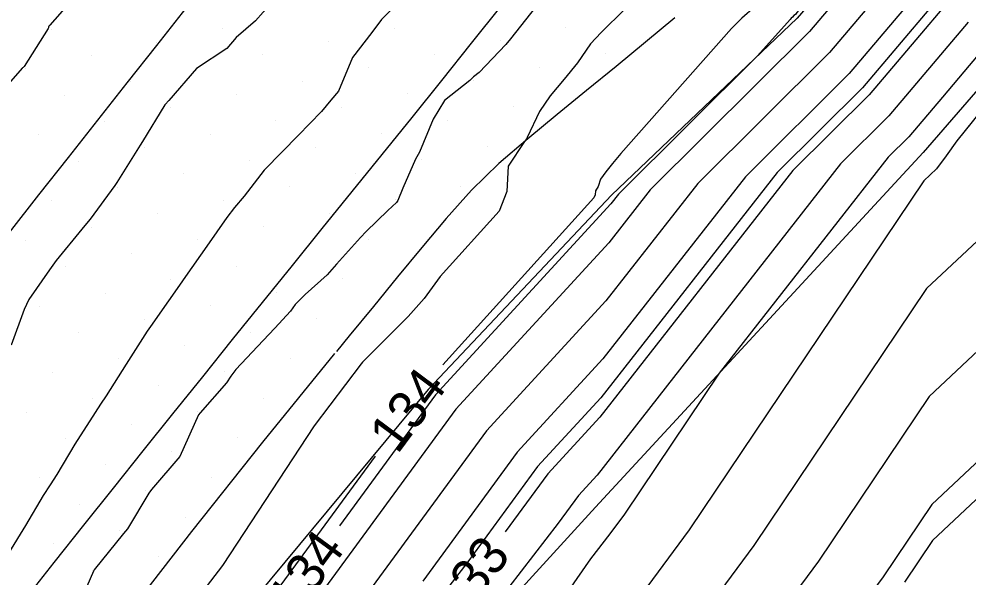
# Model space of a CAD drawing. Extents: x 2354170 to 2357230, y 866100 to 868290.
# Drawn here: x 2355481.91 to 2355531.78, y 866460.64 to 866489.96 of the extents above; entities that cross this region are included whole.
import ezdxf

# ---------------------------------------------------------------- set-up
doc = ezdxf.new("R2010")
doc.units = 0
for name, color, linetype in [('Default', 7, 'Continuous'), ('DTM Contours Major', 7, 'Continuous'), ('DTM Contours Minor', 7, 'Continuous'), ('DTM Contours Minor Text', 7, 'Continuous'), ('Exist DTM Breakline', 7, 'Continuous'), ('Exist DTM Scan Elevation Point', 7, 'Continuous'), ('Exist Roads EOP', 7, 'Continuous'), ('PH Exist DTM Breakline', 7, 'Continuous')]:
    doc.layers.add(name, color=color, linetype=linetype)

msp = doc.modelspace()

# ---------------------------------------------------------------- linework, layer by layer
at = {"layer": 'Default'}
for points in [[(2355573.754, 866537.717), (2355568.257, 866531.311), (2355564.091, 866527.397), (2355550.743, 866513.762), (2355543.852, 866506.442), (2355533.144, 866493.73), (2355526.577, 866485.981), (2355522.579, 866482.007), (2355512.437, 866469.044), (2355509.697, 866466.063), (2355507.46, 866463.01)], [(2355585.196, 866527.618), (2355578.632, 866520.933), (2355569.677, 866513.119), (2355565.098, 866508.971), (2355560.472, 866500.499), (2355560.204, 866500.005), (2355560.122, 866499.861), (2355559.978, 866499.692), (2355551.287, 866490.005), (2355550.673, 866489.31), (2355549.978, 866488.504), (2355544.313, 866480.815), (2355538.161, 866472.233), (2355529.871, 866464.449), (2355527.314, 866460.649), (2355520.84, 866451.883)], [(2355547.285, 866505.863), (2355530.431, 866485.855), (2355528.659, 866483.764), (2355527.581, 866482.692), (2355518.707, 866471.35), (2355513.72, 866463.937), (2355512.957, 866462.905), (2355511.947, 866461.594), (2355498.238, 866441.885)], [(2355537.214, 866505.544), (2355523.453, 866489.305), (2355515.075, 866480.978), (2355512.906, 866478.205), (2355504.868, 866469.461), (2355496.006, 866457.366)], [(2355533.052, 866505.585), (2355531.711, 866504.095), (2355530.019, 866502.31), (2355529.184, 866501.089), (2355527.808, 866499.384), (2355526.492, 866497.887), (2355524.676, 866495.299), (2355523.499, 866493.733), (2355522.63, 866492.73), (2355521.96, 866491.768), (2355521.132, 866491.285), (2355520.57, 866490.596), (2355519.894, 866490.01), (2355519.346, 866489.454), (2355513.525, 866482.897), (2355513.095, 866482.362), (2355512.745, 866481.923), (2355512.472, 866481.536), (2355512.344, 866481.165), (2355512.193, 866480.935), (2355512.181, 866480.73), (2355512.118, 866480.57), (2355504.187, 866471.791)], [(2355535.858, 866501.606), (2355524.494, 866488.197), (2355517.576, 866481.321), (2355512.75, 866475.152), (2355506.478, 866468.329), (2355499.563, 866458.891)], [(2355534.501, 866497.668), (2355525.536, 866487.089), (2355520.077, 866481.664), (2355512.593, 866472.098), (2355508.087, 866467.196), (2355503.12, 866460.416)], [(2355484.435, 866490.674), (2355483.525, 866489.632), (2355483.495, 866489.606), (2355483.467, 866489.574), (2355483.459, 866489.528), (2355483.456, 866489.49), (2355483.448, 866489.462), (2355482.171, 866487.461), (2355482.155, 866487.445), (2355482.138, 866487.43), (2355482.121, 866487.413), (2355482.095, 866487.4), (2355482.078, 866487.381), (2355480.609, 866485.719)], [(2355501.442, 866490.43), (2355500.956, 866489.935), (2355500.454, 866489.245), (2355499.433, 866487.944), (2355498.702, 866486.168), (2355498.301, 866485.696), (2355497.805, 866485.097), (2355496.583, 866483.835), (2355495.742, 866482.988), (2355494.792, 866482.022), (2355493.735, 866480.66), (2355493.232, 866480.056), (2355492.837, 866479.533), (2355491.781, 866478.019), (2355490.662, 866476.426), (2355490.334, 866475.978), (2355489.193, 866474.323), (2355488.903, 866473.928), (2355488.643, 866473.551), (2355487.541, 866471.831), (2355486.489, 866470.164), (2355486.193, 866469.725), (2355485.903, 866469.289), (2355484.836, 866467.626), (2355483.889, 866466.027), (2355483.544, 866465.482), (2355483.185, 866464.919), (2355482.25, 866463.341), (2355481.359, 866461.903)], [(2355495.147, 866490.78), (2355494.342, 866489.86), (2355493.315, 866488.994), (2355492.832, 866488.416), (2355491.243, 866487.367), (2355491.242, 866487.366), (2355491.234, 866487.358), (2355489.774, 866485.677), (2355489.588, 866485.465), (2355489.575, 866485.45), (2355488.397, 866483.521), (2355488.272, 866483.338), (2355487.051, 866481.368), (2355486.944, 866481.219), (2355485.639, 866479.446), (2355485.448, 866479.211), (2355485.214, 866478.925), (2355483.858, 866477.265), (2355483.506, 866476.773), (2355482.415, 866475.223), (2355482.182, 866474.699), (2355481.498, 866472.832)], [(2355509.045, 866490.578), (2355507.739, 866488.924), (2355507.487, 866488.611), (2355506.088, 866487.154), (2355505.791, 866486.925), (2355505.595, 866486.727), (2355504.268, 866485.673), (2355503.667, 866484.696), (2355502.954, 866482.966), (2355502.741, 866482.597), (2355502.069, 866481.08), (2355501.813, 866480.417), (2355501.753, 866480.316), (2355501.292, 866479.905), (2355500.144, 866478.789), (2355499.851, 866478.486), (2355498.591, 866477.076), (2355498.096, 866476.517), (2355496.946, 866475.49), (2355496.414, 866474.953), (2355496.172, 866474.618), (2355495.359, 866473.711), (2355494.738, 866473.065), (2355493.297, 866471.551), (2355493.038, 866471.192), (2355492.804, 866470.838), (2355491.419, 866469.265), (2355491.341, 866469.163), (2355490.36, 866466.969), (2355488.873, 866465.238), (2355488.735, 866465.046), (2355487.605, 866463.175), (2355487.406, 866462.928), (2355485.865, 866461.017), (2355485.832, 866460.971), (2355485.82, 866460.942), (2355484.888, 866458.812)], [(2355513.74, 866490.469), (2355512.506, 866489.256), (2355511.942, 866488.661), (2355511.259, 866487.659), (2355510.557, 866486.793), (2355509.825, 866485.922), (2355509.254, 866485.108), (2355508.617, 866483.728), (2355508.575, 866483.658), (2355508.478, 866483.527), (2355507.619, 866482.225), (2355507.541, 866480.902), (2355507.136, 866479.87), (2355504.037, 866476.439), (2355503.194, 866475.272), (2355502.364, 866474.332), (2355501.47, 866473.434), (2355500.492, 866472.477), (2355499.965, 866471.926), (2355499.885, 866471.843), (2355497.415, 866468.583), (2355492.596, 866461.242), (2355490.761, 866458.849)], [(2355531.787, 866489.793), (2355527.618, 866484.872), (2355525.08, 866482.35), (2355512.281, 866465.99), (2355511.307, 866464.931), (2355510.234, 866463.466), (2355503.75, 866455.061)], [(2355535.65, 866489.085), (2355531.193, 866483.552), (2355530.621, 866482.775), (2355530.128, 866482.088), (2355529.464, 866481.464), (2355517.118, 866463.115), (2355514.657, 866459.782), (2355511.396, 866455.549), (2355501.525, 866441.358), (2355496.757, 866435.549), (2355490.866, 866427.881), (2355486.268, 866421.543), (2355479.889, 866410.405), (2355479.666, 866409.967), (2355478.754, 866408.781), (2355477.968, 866407.565)], [(2355532.806, 866478.803), (2355529.6, 866475.792), (2355520.517, 866462.293), (2355516.356, 866456.659)], [(2355535.483, 866475.518), (2355529.735, 866470.121), (2355523.915, 866461.471), (2355518.055, 866453.536)], [(2355500.615, 866466.986), (2355492.449, 866455.841), (2355490.786, 866453.686), (2355476.971, 866437.107), (2355474.404, 866433.769), (2355471.686, 866428.844), (2355470.342, 866427.769), (2355468.347, 866424.968), (2355466.265, 866422.182), (2355459.578, 866410.836), (2355457.83, 866407.413), (2355456.975, 866406.301), (2355455.935, 866404.765), (2355447.859, 866390.986), (2355444.567, 866386.455), (2355443.233, 866385.827), (2355443.188, 866385.749)]]:
    msp.add_lwpolyline(points, dxfattribs=at)
at = {"layer": 'DTM Contours Major'}
msp.add_lwpolyline([(2355501.442, 866490.43), (2355500.956, 866489.935), (2355500.454, 866489.245), (2355499.433, 866487.944), (2355498.702, 866486.168), (2355498.301, 866485.696), (2355497.805, 866485.097), (2355496.583, 866483.835), (2355495.742, 866482.988), (2355494.792, 866482.022), (2355493.735, 866480.66), (2355493.232, 866480.056), (2355492.837, 866479.533), (2355491.781, 866478.019), (2355490.662, 866476.426), (2355490.334, 866475.978), (2355489.193, 866474.323), (2355488.903, 866473.928), (2355488.643, 866473.551), (2355487.541, 866471.831), (2355486.489, 866470.164), (2355486.193, 866469.725), (2355485.903, 866469.289), (2355484.836, 866467.626), (2355483.889, 866466.027), (2355483.544, 866465.482), (2355483.185, 866464.919), (2355482.25, 866463.341), (2355481.359, 866461.903)], dxfattribs=at)
at = {"layer": 'DTM Contours Minor'}
for points in [[(2355534.793, 866505.195), (2355523.343, 866491.014), (2355523.2, 866490.852), (2355523.004, 866490.572), (2355522.877, 866490.403), (2355522.783, 866490.294), (2355522.71, 866490.19), (2355522.621, 866490.138), (2355522.56, 866490.063), (2355522.487, 866490), (2355522.428, 866489.94), (2355520.723, 866488.02), (2355513.408, 866480.749), (2355513.01, 866480.241), (2355503.795, 866470.216), (2355498.751, 866463.333)], [(2355547.408, 866503.682), (2355531.193, 866483.552), (2355530.621, 866482.775), (2355530.128, 866482.088), (2355529.464, 866481.464), (2355517.118, 866463.115), (2355514.657, 866459.782), (2355511.396, 866455.549), (2355501.525, 866441.358), (2355496.757, 866435.549), (2355490.866, 866427.881), (2355486.268, 866421.543), (2355485.14, 866419.573)], [(2355533.596, 866495.043), (2355526.23, 866486.35), (2355521.745, 866481.892), (2355512.489, 866470.062), (2355509.161, 866466.441), (2355505.491, 866461.433), (2355492.299, 866444.332)], [(2355539.053, 866471.138), (2355529.916, 866462.559), (2355528.447, 866460.375)]]:
    msp.add_lwpolyline(points, dxfattribs=at)
at = {"layer": 'Exist DTM Breakline'}
for points in [[(2355510.923, 866515.954), (2355509.359, 866514.003), (2355507.794, 866512.053), (2355506.231, 866510.102), (2355504.669, 866508.151), (2355503.106, 866506.2), (2355501.543, 866504.248), (2355499.991, 866502.288), (2355498.438, 866500.329), (2355496.886, 866498.369), (2355495.334, 866496.41), (2355493.783, 866494.449), (2355492.232, 866492.488), (2355490.681, 866490.527), (2355489.13, 866488.567), (2355487.582, 866486.604), (2355486.034, 866484.641), (2355484.485, 866482.678), (2355482.938, 866480.714), (2355481.398, 866478.745)], [(2355507.225, 866490.639), (2355505.665, 866488.685), (2355504.106, 866486.731), (2355502.546, 866484.777), (2355500.973, 866482.834), (2355499.4, 866480.891), (2355497.827, 866478.948), (2355496.254, 866477.005), (2355494.684, 866475.059), (2355493.115, 866473.113), (2355491.546, 866471.167), (2355489.977, 866469.221), (2355488.416, 866467.268), (2355486.855, 866465.315), (2355485.294, 866463.362), (2355483.734, 866461.409), (2355482.195, 866459.439)]]:
    msp.add_lwpolyline(points, dxfattribs=at)
at = {"layer": 'Exist DTM Scan Elevation Point'}
for p, q in [((2355483.607, 866489.422), (2355483.607, 866489.422)), ((2355492.621, 866489.454), (2355492.621, 866489.454)), ((2355501.635, 866489.485), (2355501.635, 866489.485)), ((2355510.649, 866489.517), (2355510.649, 866489.517)), ((2355489.156, 866488.748), (2355489.156, 866488.748)), ((2355498.17, 866488.78), (2355498.17, 866488.78)), ((2355507.184, 866488.811), (2355507.184, 866488.811)), ((2355485.692, 866488.042), (2355485.692, 866488.042)), ((2355494.706, 866488.074), (2355494.706, 866488.074)), ((2355503.72, 866488.106), (2355503.72, 866488.106)), ((2355512.734, 866488.138), (2355512.734, 866488.138)), ((2355500.255, 866487.4), (2355500.255, 866487.4)), ((2355509.269, 866487.432), (2355509.269, 866487.432)), ((2355482.228, 866487.337), (2355482.228, 866487.337)), ((2355491.241, 866487.369), (2355491.241, 866487.369)), ((2355487.777, 866486.663), (2355487.777, 866486.663)), ((2355496.791, 866486.695), (2355496.791, 866486.695)), ((2355505.805, 866486.726), (2355505.805, 866486.726)), ((2355484.313, 866485.957), (2355484.313, 866485.957)), ((2355493.326, 866485.989), (2355493.326, 866485.989)), ((2355502.34, 866486.021), (2355502.34, 866486.021)), ((2355489.862, 866485.284), (2355489.862, 866485.284)), ((2355498.876, 866485.315), (2355498.876, 866485.315)), ((2355507.89, 866485.347), (2355507.89, 866485.347)), ((2355486.398, 866484.578), (2355486.398, 866484.578)), ((2355495.411, 866484.61), (2355495.411, 866484.61)), ((2355504.425, 866484.641), (2355504.425, 866484.641)), ((2355491.947, 866483.904), (2355491.947, 866483.904)), ((2355500.961, 866483.936), (2355500.961, 866483.936)), ((2355482.933, 866483.873), (2355482.933, 866483.873)), ((2355488.483, 866483.199), (2355488.483, 866483.199)), ((2355497.496, 866483.23), (2355497.496, 866483.23)), ((2355506.51, 866483.262), (2355506.51, 866483.262)), ((2355485.018, 866482.493), (2355485.018, 866482.493)), ((2355494.032, 866482.525), (2355494.032, 866482.525)), ((2355503.046, 866482.556), (2355503.046, 866482.556)), ((2355490.568, 866481.819), (2355490.568, 866481.819)), ((2355499.581, 866481.851), (2355499.581, 866481.851)), ((2355487.103, 866481.114), (2355487.103, 866481.114)), ((2355496.117, 866481.145), (2355496.117, 866481.145)), ((2355505.131, 866481.177), (2355505.131, 866481.177)), ((2355483.639, 866480.408), (2355483.639, 866480.408)), ((2355492.653, 866480.44), (2355492.653, 866480.44)), ((2355501.666, 866480.471), (2355501.666, 866480.471)), ((2355489.188, 866479.734), (2355489.188, 866479.734)), ((2355498.202, 866479.766), (2355498.202, 866479.766)), ((2355485.724, 866479.029), (2355485.724, 866479.029)), ((2355494.738, 866479.06), (2355494.738, 866479.06)), ((2355482.259, 866478.323), (2355482.259, 866478.323)), ((2355491.273, 866478.355), (2355491.273, 866478.355)), ((2355500.287, 866478.386), (2355500.287, 866478.386)), ((2355487.809, 866477.649), (2355487.809, 866477.649)), ((2355484.344, 866476.944), (2355484.344, 866476.944)), ((2355493.358, 866476.975), (2355493.358, 866476.975)), ((2355489.894, 866476.27), (2355489.894, 866476.27)), ((2355498.908, 866476.301), (2355498.908, 866476.301)), ((2355486.429, 866475.564), (2355486.429, 866475.564)), ((2355495.443, 866475.596), (2355495.443, 866475.596)), ((2355482.965, 866474.859), (2355482.965, 866474.859)), ((2355491.979, 866474.89), (2355491.979, 866474.89)), ((2355488.514, 866474.185), (2355488.514, 866474.185)), ((2355497.528, 866474.216), (2355497.528, 866474.216)), ((2355485.05, 866473.479), (2355485.05, 866473.479)), ((2355494.064, 866473.511), (2355494.064, 866473.511)), ((2355490.599, 866472.805), (2355490.599, 866472.805)), ((2355487.135, 866472.1), (2355487.135, 866472.1)), ((2355496.149, 866472.132), (2355496.149, 866472.132)), ((2355492.684, 866471.426), (2355492.684, 866471.426)), ((2355483.67, 866471.394), (2355483.67, 866471.394)), ((2355489.22, 866470.72), (2355489.22, 866470.72)), ((2355485.755, 866470.015), (2355485.755, 866470.015)), ((2355494.769, 866470.047), (2355494.769, 866470.047)), ((2355482.291, 866469.309), (2355482.291, 866469.309)), ((2355491.305, 866469.341), (2355491.305, 866469.341)), ((2355487.84, 866468.635), (2355487.84, 866468.635)), ((2355493.39, 866467.962), (2355493.39, 866467.962)), ((2355484.376, 866467.93), (2355484.376, 866467.93)), ((2355489.925, 866467.256), (2355489.925, 866467.256)), ((2355486.461, 866466.55), (2355486.461, 866466.55)), ((2355482.997, 866465.845), (2355482.997, 866465.845)), ((2355492.01, 866465.877), (2355492.01, 866465.877)), ((2355488.546, 866465.171), (2355488.546, 866465.171)), ((2355485.082, 866464.465), (2355485.082, 866464.465)), ((2355490.631, 866463.792), (2355490.631, 866463.792)), ((2355487.167, 866463.086), (2355487.167, 866463.086)), ((2355483.702, 866462.38), (2355483.702, 866462.38)), ((2355489.252, 866461.707), (2355489.252, 866461.707)), ((2355485.787, 866461.001), (2355485.787, 866461.001))]:
    msp.add_line(p, q, dxfattribs=at)
at = {"layer": 'Exist Roads EOP'}
for points in [[(2355516.366, 866490.023), (2355514.83, 866488.743), (2355513.285, 866487.472), (2355511.735, 866486.209), (2355510.184, 866484.945), (2355508.643, 866483.671), (2355507.13, 866482.363), (2355505.694, 866480.971), (2355504.362, 866479.48), (2355503.078, 866477.947), (2355501.804, 866476.405), (2355500.532, 866474.861), (2355499.263, 866473.316), (2355498.593, 866472.498)], [(2355498.494, 866472.377), (2355494.711, 866467.72), (2355490.971, 866463.028), (2355487.29, 866458.29)]]:
    msp.add_lwpolyline(points, dxfattribs=at)
at = {"layer": 'PH Exist DTM Breakline'}
for points in [[(2355625.405, 866601.519), (2355609.388, 866584.826), (2355582.357, 866557.481), (2355568.355, 866542.984), (2355553.182, 866525.521), (2355537.871, 866507.449), (2355522.801, 866489.999), (2355513.034, 866480.698), (2355503.401, 866470.493), (2355490.568, 866455.035), (2355473.828, 866435.959), (2355468.106, 866431.248)], [(2355634.595, 866593.977), (2355622.628, 866582.957), (2355602.619, 866563.655), (2355583.883, 866545.433), (2355568.231, 866528.109), (2355549.043, 866505.567), (2355529.428, 866482.946), (2355512.195, 866464.306), (2355492.548, 866442.796), (2355476.559, 866425.573), (2355455.291, 866407.117), (2355440.252, 866391.603)]]:
    msp.add_lwpolyline(points, dxfattribs=at)

# ---------------------------------------------------------------- texts
at = {"layer": 'Default'}
for s, rotation, p in [('134', 53.3692, (2355501.792, 866467.05)), ('133', 52.6658, (2355505.088, 866458.224))]:
    msp.add_text(s, height=2, rotation=rotation, dxfattribs=at).set_placement(p)
at = {"layer": 'DTM Contours Minor Text'}
msp.add_text('134', height=2, rotation=53.7713, dxfattribs=at).set_placement((2355496.459, 866458.512))

doc.saveas('drawing.dxf')
